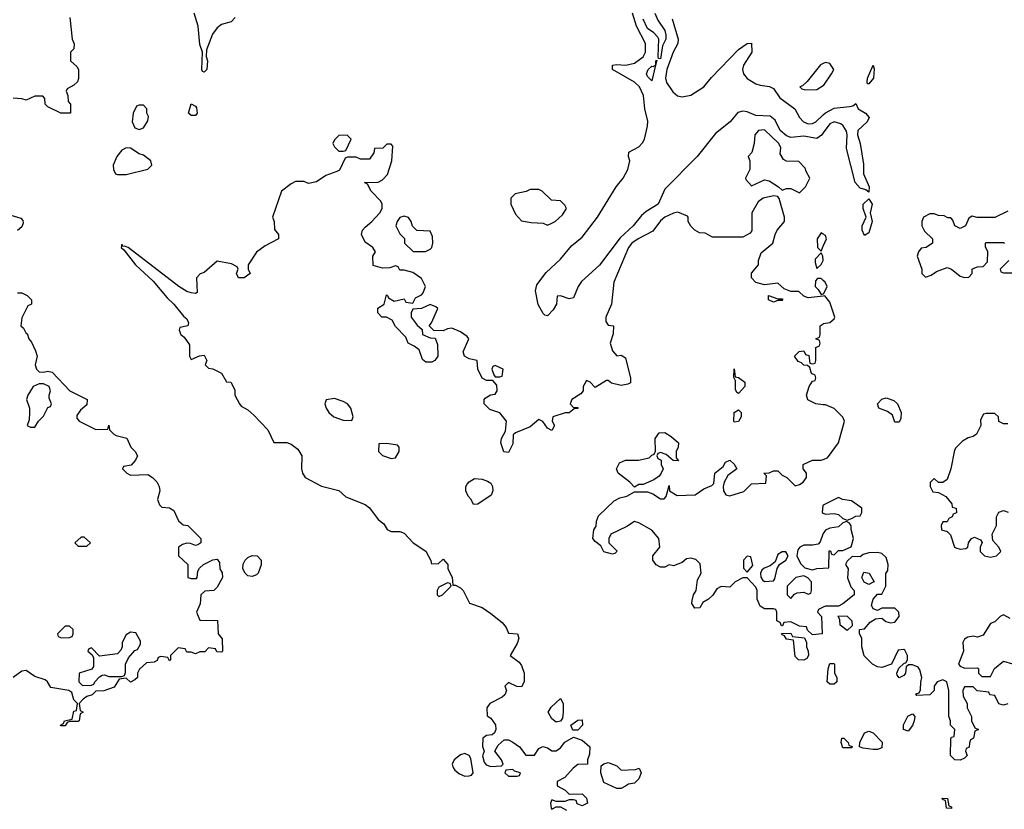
# Model space of a CAD drawing. Header units: inches. Extents: x 2380249 to 2585472, y 382747 to 546448.
# Tile 308 of 626: x 2556300 to 2560833, y 390862 to 394500. Entities that reach past the tile are written whole.
import ezdxf

# ---------------------------------------------------------------- set-up
doc = ezdxf.new("R2010")
doc.units = ezdxf.units.IN
doc.header["$MEASUREMENT"] = 0
doc.layers.add('C5359', color=7, linetype='Continuous')
doc.layers.add('C5369', color=7, linetype='Continuous')

msp = doc.modelspace()

# ---------------------------------------------------------------- linework, layer by layer
at = {"layer": 'C5359', "color": 4}
for points, elevation in [([(2557292, 394510), (2557274, 394490), (2557230, 394478), (2557210, 394462), (2557187.3, 394432.7), (2557159.6, 394360.4), (2557158, 394330), (2557164.7, 394310), (2557162, 394270), (2557150, 394258), (2557142, 394262), (2557138, 394270), (2557142, 394350), (2557130, 394386), (2557121.2, 394470), (2557104, 394530)], 28), ([(2560000, 393978.7), (2559992.2, 393967.8), (2559970, 393953.3), (2559910, 393964), (2559850, 393957.4), (2559830, 393965.4), (2559802, 393990), (2559777.8, 394037.8), (2559755.4, 394055.4), (2559690, 394058.7), (2559650, 394075.6), (2559630, 394079.1), (2559607, 394073), (2559570.6, 394030), (2559504.2, 393975.8), (2559419.1, 393870), (2559270, 393719), (2559239.3, 393650), (2559184.4, 393615.6), (2559162.9, 393597.1), (2559124.9, 393550), (2559065.1, 393494.9), (2558970, 393369.3), (2558886.6, 393293.4), (2558870.7, 393270), (2558850, 393218), (2558830, 393214), (2558790, 393228), (2558774, 393226), (2558770.9, 393189.1), (2558756.8, 393163.2), (2558730, 393135.3), (2558718, 393138), (2558710, 393146), (2558687.7, 393187.7), (2558675.1, 393250), (2558681.5, 393278.5), (2558724.1, 393335.9), (2558790, 393396), (2558841.3, 393458.7), (2558890, 393498), (2558960.7, 393590), (2559046, 393730), (2559078, 393770), (2559099.7, 393810), (2559109.6, 393850), (2559103.7, 393870), (2559104, 393890), (2559150, 393914.4), (2559167.5, 393932.5), (2559176, 393950), (2559191.2, 394010), (2559192.5, 394032.5), (2559178, 394090), (2559172.4, 394150), (2559154, 394190), (2559130, 394212.8), (2559028.8, 394271.1), (2559030, 394290.8), (2559050, 394294), (2559090.5, 394290.5), (2559130, 394299.5), (2559170, 394328.5), (2559181.2, 394350), (2559181, 394390), (2559139.3, 394470), (2559121.7, 394530)], 28), ([(2559224.4, 394530), (2559238, 394498), (2559270, 394450.8), (2559274.4, 394430), (2559275.5, 394410), (2559259.8, 394380.2), (2559250, 394319), (2559241.2, 394321.2), (2559239, 394330), (2559242.7, 394410), (2559238.9, 394418.9), (2559219.4, 394439.4), (2559190, 394459.5), (2559170, 394502)], 24), ([(2556531.3, 394510), (2556541, 394410), (2556551, 394389), (2556550, 394366), (2556534, 394350), (2556534, 394310), (2556563.6, 394283.6), (2556571.2, 394271.1), (2556570.8, 394229.2), (2556566, 394214), (2556550, 394198), (2556518, 394182), (2556514, 394170), (2556522, 394150), (2556523.6, 394123.6), (2556534, 394110), (2556534, 394070), (2556490, 394068.7), (2556430, 394098), (2556418, 394110), (2556416.4, 394136.4), (2556407.3, 394147.3), (2556370, 394148), (2556330, 394129.2), (2556310, 394135.3), (2556270, 394138)], 28), ([(2559303.8, 394503.8), (2559331.5, 394410), (2559330.3, 394390), (2559308, 394350), (2559279.6, 394270), (2559272.9, 394230), (2559278.3, 394210), (2559307.7, 394167.7), (2559329.3, 394149.3), (2559350, 394144.4), (2559390, 394152), (2559449.5, 394190), (2559485.8, 394234.2), (2559610, 394363), (2559650, 394391), (2559670, 394392), (2559670.4, 394350), (2559633, 394290), (2559628, 394270), (2559632.7, 394250), (2559649.1, 394229.1), (2559690, 394204.9), (2559710, 394197.6), (2559752.1, 394192.1), (2559770, 394182.8), (2559799.4, 394139.4), (2559868.6, 394090), (2559890.5, 394050), (2559909, 394029), (2559930, 394019.5), (2559950, 394021.3), (2559966, 394030), (2560000, 394061.2)], 28), ([(2559229.1, 394294.4), (2559228.1, 394290.3)], 24), ([(2559228.1, 394290.3), (2559229.1, 394290.9), (2559229.1, 394294.4)], 24), ([(2560000, 394297.6), (2559987.7, 394292.3), (2559925.2, 394214.8), (2559904.5, 394195.5), (2559892, 394190), (2559901, 394181), (2559916.9, 394176.9), (2559970, 394178), (2560000, 394196.8)], 32), ([(2560000, 393226.4), (2559930, 393218), (2559910, 393226), (2559887.3, 393247.3), (2559850, 393248), (2559820.4, 393260.4), (2559790, 393286), (2559730, 393278), (2559689.3, 393289.3), (2559668.7, 393310), (2559670, 393332), (2559702, 393370), (2559702, 393390), (2559714, 393426), (2559768, 393470), (2559778, 393510), (2559788, 393530), (2559822, 393570), (2559822, 393590), (2559796.4, 393676.4), (2559790, 393686), (2559770, 393688), (2559722.8, 393677.2), (2559699.8, 393660.2), (2559671.3, 393610), (2559671.6, 393528.4), (2559663.6, 393516.4), (2559630, 393498), (2559490, 393498), (2559456.4, 393516.4), (2559430, 393518), (2559408, 393530), (2559390, 393548), (2559378, 393570), (2559378, 393590), (2559374, 393594), (2559330, 393613.2), (2559310, 393609.2), (2559271, 393590), (2559250, 393572.7), (2559214.6, 393525.4), (2559147.3, 393490), (2559119.1, 393470), (2559103.8, 393450), (2559036, 393290), (2559024.7, 393190), (2558998, 393130), (2558998, 393110), (2559010, 393092), (2559034, 393090), (2559032.7, 393052.7), (2559018, 393010), (2559030, 392974), (2559050, 392952), (2559070, 392954), (2559090, 392942), (2559112, 392848), (2559112.7, 392827.3), (2559099.6, 392820.4), (2559070, 392815.3), (2559025.2, 392825.2), (2559010, 392838), (2559002, 392838), (2558950, 392806), (2558926, 392830), (2558910, 392838), (2558894, 392810), (2558894, 392790), (2558883.6, 392776.4), (2558842, 392750), (2558834, 392730), (2558850, 392714), (2558870, 392714), (2558870, 392708), (2558852.7, 392707.3), (2558830, 392688.7), (2558811.6, 392688.4), (2558754, 392670), (2558752, 392650), (2558762, 392630), (2558750, 392608), (2558730, 392618), (2558708.4, 392648.4), (2558690, 392658), (2558650, 392624), (2558583.6, 392596.4), (2558572, 392588), (2558570, 392546), (2558550, 392506), (2558529.1, 392509.1), (2558515.3, 392550), (2558518, 392570), (2558536.4, 392603.6), (2558542, 392650), (2558510, 392688.7), (2558464.7, 392704.7), (2558438, 392730), (2558438, 392750), (2558443.1, 392756.9), (2558468.4, 392771.6), (2558490, 392774), (2558498, 392790), (2558496.4, 392816.4), (2558478, 392838), (2558450, 392838), (2558429.1, 392849.1), (2558408.7, 392890), (2558406, 392930), (2558370, 392938), (2558348, 392950), (2558342, 392970), (2558368, 393030), (2558360.4, 393040.4), (2558330, 393062), (2558290, 393078), (2558270, 393075.3), (2558250, 393066), (2558207.3, 393067.3), (2558186, 393090), (2558196.4, 393103.6), (2558226, 393170), (2558216.4, 393176.4), (2558190, 393188), (2558150, 393168.7), (2558110, 393166), (2558102, 393150), (2558102, 393130), (2558130, 393092), (2558152.7, 393072.7), (2558154, 393050), (2558190, 393034), (2558212.7, 393032.7), (2558223.6, 393003.6), (2558224.7, 392950), (2558210.7, 392929.3), (2558198, 392922), (2558170, 392922), (2558154.6, 392934.6), (2558139, 392979), (2558116.4, 392996.4), (2558088, 393010), (2558078, 393038), (2558030, 393086), (2558015.3, 393115.3), (2557988.7, 393128.7), (2557968, 393130), (2557948.7, 393150), (2557949.1, 393170.9), (2557978, 393190), (2557988.4, 393231.6), (2557994, 393230), (2557998, 393218), (2558023.6, 393203.6), (2558070, 393214), (2558078, 393198), (2558110, 393194), (2558122, 393218), (2558150, 393232), (2558158, 393242), (2558168.7, 393270), (2558150, 393308), (2558110, 393335.3), (2558070, 393346), (2558050, 393346), (2558042, 393362), (2558030, 393366), (2558003.6, 393356.4), (2557970, 393355.3), (2557927.3, 393367.3), (2557926, 393410), (2557938, 393430), (2557926, 393450), (2557890, 393475.3), (2557873.2, 393510), (2557879, 393530), (2557890, 393544.7), (2557922, 393570), (2557958, 393610), (2557968.7, 393630), (2557968.7, 393650), (2557963.1, 393663.1), (2557918, 393710), (2557902, 393742), (2557888, 393750), (2557950, 393752), (2557970, 393762), (2557993.6, 393786.4), (2558013.2, 393850), (2558018, 393918), (2558010, 393926), (2557990, 393926), (2557971.6, 393908.4), (2557934, 393906), (2557930, 393886), (2557910, 393858), (2557870, 393858), (2557850, 393866), (2557810, 393866), (2557798, 393862), (2557772.7, 393807.3), (2557759.6, 393800.4), (2557710, 393782), (2557667.1, 393752.9), (2557630, 393745.2), (2557610, 393754), (2557570, 393754), (2557550, 393744), (2557506, 393710), (2557464.7, 393590), (2557472, 393570), (2557472.7, 393532.7), (2557492, 393510), (2557492, 393490), (2557430, 393458), (2557390.8, 393429.2), (2557352, 393370), (2557352, 393350), (2557362, 393330), (2557334, 393310), (2557308, 393310), (2557298, 393330), (2557306, 393350), (2557302, 393362), (2557274.6, 393374.6), (2557210, 393388), (2557150, 393335.3), (2557131.6, 393328.4), (2557114, 393310), (2557116.9, 393243.1), (2557110, 393238), (2557090, 393241.2), (2557070, 393247.3), (2557033.2, 393270), (2556799, 393450), (2556782.8, 393457.2), (2556775.3, 393455.3), (2556770, 393466), (2556767.3, 393450), (2556779.9, 393439.9), (2556834, 393370), (2556915.1, 393295.1), (2556978.8, 393218.8), (2557010.5, 393190), (2557053.7, 393133.7), (2557070, 393122), (2557076.9, 393103.1), (2557074, 393090), (2557038, 393082), (2557034, 393070), (2557042, 393050), (2557056.9, 393036.9), (2557082, 393002), (2557082, 392950), (2557090, 392934), (2557128.4, 392951.6), (2557150, 392954), (2557162, 392930), (2557154, 392910), (2557170, 392894), (2557190, 392892), (2557230, 392871.3), (2557252, 392832), (2557272, 392830), (2557290, 392794), (2557291.3, 392770), (2557312, 392730), (2557319.6, 392719.6), (2557350, 392702), (2557378, 392678), (2557442, 392610), (2557470, 392552), (2557530, 392551.3), (2557550, 392544.7), (2557581.4, 392521.4), (2557598.8, 392490), (2557598, 392430), (2557602, 392410), (2557614, 392390), (2557690, 392351.3), (2557770, 392330.8), (2557802, 392302), (2557890, 392266.8), (2557910.4, 392250.4), (2557950, 392198), (2557976.9, 392176.9), (2557991.6, 392151.6), (2558010, 392142), (2558050, 392142), (2558070, 392134), (2558112, 392090), (2558170, 392052), (2558194, 392006), (2558194, 391994), (2558227.3, 391992.7), (2558250, 392014), (2558272, 391990), (2558272, 391970), (2558291.2, 391931.1), (2558294, 391894), (2558306, 391894), (2558330, 391882), (2558342, 391870), (2558371.6, 391811.6), (2558430, 391791.3), (2558470, 391764.7), (2558522, 391722), (2558539.8, 391699.8), (2558550, 391674), (2558592, 391670), (2558598, 391650), (2558590, 391626), (2558558, 391570), (2558599.3, 391539.3), (2558610, 391524.7), (2558622, 391490), (2558622, 391450), (2558610, 391426), (2558588.4, 391428.4), (2558550, 391446), (2558534, 391430), (2558542, 391410), (2558534, 391390), (2558522, 391378), (2558464.7, 391350), (2558451.3, 391330), (2558452, 391292), (2558470, 391282), (2558491.3, 391251.3), (2558492, 391230), (2558486, 391214), (2558475.3, 391204.7), (2558450, 391202), (2558432, 391190), (2558431.6, 391151.6), (2558438, 391130), (2558431.3, 391108.7), (2558438.8, 391078.8), (2558447.3, 391067.3), (2558470, 391058.8), (2558518, 391062), (2558526, 391070), (2558518, 391090), (2558488, 391130), (2558503.1, 391156.9), (2558530, 391182), (2558550, 391182), (2558570, 391171.3), (2558602, 391150), (2558630, 391112), (2558650, 391111.3), (2558670, 391112), (2558690, 391142), (2558709, 391151), (2558730, 391144.7), (2558750, 391131.3), (2558770, 391131.3), (2558790, 391144.7), (2558810, 391172), (2558850, 391194), (2558890, 391181), (2558924.7, 391150), (2558923.6, 391116.4), (2558914, 391090), (2558914, 391070), (2558870, 391068.7), (2558847.7, 391052.3), (2558810, 391008), (2558774, 390990), (2558774, 390970), (2558810.9, 390950.9), (2558830, 390932), (2558890, 390934), (2558910, 390914), (2558914, 390890), (2558890, 390878), (2558867.3, 390887.3), (2558862, 390902), (2558850, 390906), (2558830, 390906), (2558810, 390898), (2558770, 390898), (2558750, 390906), (2558744.7, 390890), (2558746.8, 390866.8), (2558750, 390862), (2558770, 390874), (2558790, 390874), (2558818, 390858)], 32), ([(2556243.5, 393603.5), (2556305.4, 393585.4), (2556315.3, 393575.3), (2556316.9, 393563.1), (2556310, 393546), (2556290, 393528)], 28), ([(2560000, 393512), (2559990, 393518), (2559972, 393490), (2559974, 393450), (2559990, 393434), (2560000, 393456.1)], 32), ([(2560000, 393298), (2559990, 393308), (2559972.7, 393307.3), (2559963.6, 393296.4), (2559962, 393270), (2559976.9, 393256.9), (2559990, 393234), (2560000, 393237.3)], 32), ([(2556290, 393242), (2556310, 393242), (2556334, 393230), (2556354, 393210), (2556354, 393190), (2556338, 393182), (2556310, 393126), (2556304.7, 393090), (2556318, 393078), (2556330, 393054), (2556334, 393054), (2556342, 393030), (2556354.4, 393014.4), (2556373.7, 392973.7), (2556381, 392950), (2556371.3, 392910), (2556378, 392890), (2556390, 392878), (2556410, 392876), (2556430, 392881), (2556450, 392876), (2556530.7, 392790.7), (2556610.6, 392750.6), (2556610, 392726), (2556579.6, 392700.4), (2556563.6, 392676.4), (2556563.6, 392663.6), (2556574, 392650), (2556650, 392611.3), (2556706, 392614), (2556710, 392631.3), (2556714, 392610), (2556734, 392590), (2556743.6, 392583.6), (2556792.7, 392572.7), (2556812, 392530), (2556831.2, 392511.1), (2556842, 392490), (2556834, 392470), (2556812.7, 392447.3), (2556778, 392442), (2556774, 392430), (2556794, 392410), (2556810, 392402), (2556890, 392404.7), (2556912, 392390), (2556931.2, 392371.1), (2556942, 392350), (2556944.7, 392330), (2556934.8, 392290), (2556944.5, 392264.5), (2556954.8, 392254.8), (2556990.6, 392250.6), (2557010, 392238), (2557031.3, 392191.3), (2557052.7, 392172.7), (2557074, 392170), (2557134, 392110), (2557134, 392090), (2557119.6, 392080.4), (2557110, 392078), (2557087.3, 392087.3), (2557070, 392088), (2557050, 392082), (2557032, 392070), (2557032, 392030), (2557074, 391990), (2557074, 391930), (2557090, 391924.7), (2557114, 391926), (2557118, 391930), (2557120.4, 391959.6), (2557127.3, 391972.7), (2557146, 391990), (2557190, 392012), (2557210, 392014), (2557219.6, 391999.6), (2557222, 391970), (2557231.6, 391951.6), (2557234, 391930), (2557210, 391886), (2557194, 391870), (2557152.7, 391867.3), (2557134, 391850), (2557131.6, 391808.4), (2557114, 391770), (2557130, 391734), (2557211.6, 391731.6), (2557214, 391670), (2557232.7, 391647.3), (2557234, 391590), (2557230, 391586), (2557207.3, 391587.3), (2557202, 391602), (2557170, 391606), (2557152, 391588), (2557130, 391588), (2557110, 391578), (2557090, 391586), (2557070, 391586), (2557062, 391602), (2557030, 391606), (2556994, 391570), (2556994, 391550), (2556990, 391546), (2556982, 391562), (2556950, 391566), (2556938, 391562), (2556932.7, 391547.3), (2556919.6, 391540.4), (2556883.6, 391536.4), (2556851.6, 391508.4), (2556842, 391490), (2556842, 391470), (2556830, 391458), (2556810, 391448), (2556790, 391466), (2556758, 391462), (2556735.3, 391424.7), (2556687.3, 391407.3), (2556650, 391406), (2556634, 391390), (2556610, 391382), (2556592, 391370), (2556574, 391350), (2556578, 391318), (2556592, 391310), (2556578, 391302), (2556574, 391270), (2556570, 391266), (2556530, 391266), (2556518, 391262), (2556510, 391246), (2556490, 391246), (2556488, 391250), (2556502, 391258), (2556506, 391270), (2556542, 391278), (2556550, 391314), (2556562, 391318), (2556566, 391350), (2556550, 391366), (2556540.4, 391400.4), (2556526, 391410), (2556444, 391424), (2556428, 391450), (2556418, 391458), (2556370, 391473.2), (2556330, 391501.2), (2556310, 391499), (2556270, 391468.7)], 28), ([(2560000, 392726.3), (2559966, 392730), (2559928.7, 392748.7), (2559922, 392770), (2559935.3, 392810), (2559950, 392834), (2559962, 392838), (2559966, 392850), (2559962, 392862), (2559946, 392870), (2559938, 392898), (2559927.3, 392907.3), (2559910, 392908), (2559899, 392919), (2559884.7, 392924.7), (2559868, 392950), (2559888.4, 392971.6), (2559910, 392974), (2559918, 392958), (2559932.7, 392952.7), (2559938, 392918), (2559950, 392914), (2559962, 392918), (2559966, 392930), (2559966, 392990), (2559982, 392998), (2559986, 393010), (2559982, 393022), (2559966, 393030), (2559982, 393038), (2559986, 393050), (2559986, 393090), (2560000, 393099.3)], 32), ([(2560000, 391793), (2559978, 391782), (2559974, 391770), (2559992, 391750), (2559994, 391670), (2559950, 391666), (2559927.3, 391687.3), (2559922, 391702), (2559890, 391706), (2559850, 391726), (2559818, 391722), (2559812.7, 391707.3), (2559807.3, 391707.3), (2559802, 391722), (2559786, 391730), (2559786, 391770), (2559782, 391782), (2559770, 391786), (2559730, 391786), (2559710, 391798), (2559695.3, 391830), (2559695.3, 391870), (2559690, 391886), (2559650, 391928), (2559630, 391928), (2559594, 391910), (2559570, 391886), (2559530, 391888), (2559510, 391878), (2559491.2, 391848.9), (2559472, 391830), (2559445.4, 391814.6), (2559431.3, 391790), (2559409.1, 391789.1), (2559395.3, 391810), (2559396.4, 391823.6), (2559402, 391850), (2559415.3, 391870), (2559420.4, 391919.6), (2559438, 391950), (2559432.5, 391992.5), (2559412.7, 392012.7), (2559390, 392019), (2559370, 392015.3), (2559350, 391999), (2559310, 391984), (2559290, 391988), (2559270, 391978), (2559250, 391978), (2559230, 391988), (2559215.3, 392010), (2559215.3, 392030), (2559248, 392070), (2559242, 392110), (2559210, 392148.7), (2559150, 392182), (2559130, 392188.7), (2559095.3, 392164.7), (2559022, 392130), (2559012, 392110), (2559012, 392090), (2559050.8, 392050.8), (2559039.6, 392040.4), (2559030, 392038), (2558990, 392049), (2558975.3, 392075.3), (2558950, 392095.3), (2558939, 392110), (2558944, 392150), (2558954, 392166), (2558955.3, 392190), (2558965.6, 392214.4), (2559036.5, 392283.5), (2559063.2, 392296.8), (2559095.5, 392304.5), (2559130, 392324.7), (2559190, 392324.7), (2559215.3, 392315.3), (2559250, 392292), (2559267.3, 392292.7), (2559276.4, 392303.6), (2559290, 392354), (2559292, 392330), (2559327.1, 392307.1), (2559410, 392310.5), (2559450, 392339.1), (2559486.3, 392353.7), (2559496.5, 392363.5), (2559501.2, 392410), (2559538.9, 392441.1), (2559550, 392462), (2559570, 392471.3), (2559590, 392452), (2559602, 392430), (2559559.8, 392400.2), (2559542.8, 392370), (2559538.8, 392350), (2559541, 392330), (2559550.9, 392310.9), (2559570, 392306), (2559634.5, 392325.5), (2559670, 392362), (2559735.3, 392364.7), (2559738, 392398), (2559726, 392410), (2559750, 392412), (2559770, 392422), (2559790, 392422), (2559810, 392402), (2559831.3, 392391.3), (2559870, 392352), (2559890, 392358), (2559908, 392370), (2559922, 392390), (2559922, 392410), (2559908, 392430), (2559908, 392450), (2559949.5, 392470.5), (2559990, 392470.8), (2560000, 392474.2)], 32), ([(2560000, 392263), (2559998, 392262), (2559994, 392230), (2560000, 392227)], 32), ([(2560000, 392133), (2559998, 392130), (2559985.4, 392094.6), (2559976, 392084), (2559950, 392079), (2559910, 392079), (2559892, 392070), (2559882, 392058), (2559878, 392030), (2559894.4, 391994.4), (2559914.8, 391974.8), (2559950, 391964.7), (2559970.8, 391970.8), (2560000, 391972.5)], 32)]:
    msp.add_lwpolyline(points, dxfattribs=dict(at, elevation=elevation))
for points, elevation in [([(2559229.1, 394294.4), (2559229.1, 394309.1), (2559230, 394312), (2559234, 394314)], 24), ([(2559228.1, 394290.3), (2559210, 394218), (2559190, 394238), (2559186, 394250), (2559194, 394270), (2559210, 394286), (2559216.4, 394283.6)], 24), ([(2557090, 394058), (2557078, 394070), (2557090, 394112), (2557110, 394102), (2557113.7, 394093.7), (2557118, 394070), (2557110, 394058)], 28), ([(2556870, 394106), (2556850, 394106), (2556838, 394102), (2556822, 394070), (2556818, 394030), (2556830, 394002), (2556850, 393994), (2556870, 394002), (2556890, 394034), (2556893.6, 394053.6), (2556886, 394070), (2556886, 394090)], 32), ([(2559730, 393993.2), (2559702, 393990), (2559684.7, 393970), (2559682, 393930), (2559671.6, 393888.4), (2559654, 393870), (2559662, 393850), (2559662, 393810), (2559642, 393770), (2559643.6, 393763.6), (2559670, 393734), (2559730, 393762), (2559750, 393758), (2559794, 393730), (2559810, 393714), (2559830, 393722), (2559850, 393722), (2559890, 393702), (2559918, 393730), (2559938, 393770), (2559920.4, 393800.4), (2559916.4, 393816.4), (2559887.3, 393847.3), (2559830, 393848), (2559816.4, 393856.4), (2559802, 393882), (2559804, 393910), (2559794.5, 393930)], 32), ([(2557807.3, 393967.3), (2557770, 393966), (2557750, 393946), (2557742, 393930), (2557750, 393914), (2557770, 393894), (2557790, 393894), (2557802, 393898), (2557826, 393950)], 32), ([(2556790, 393909), (2556770, 393899), (2556746.8, 393870), (2556731, 393830), (2556731.3, 393810), (2556742, 393790), (2556750, 393786), (2556790, 393786), (2556890, 393811.3), (2556908.7, 393830), (2556904, 393850), (2556870, 393875.3), (2556850, 393882), (2556810, 393908.7)], 32), ([(2558690, 393718), (2558650, 393718), (2558631.6, 393708.4), (2558582, 393698), (2558562, 393678), (2558562, 393650), (2558583.6, 393603.6), (2558610, 393574), (2558654.6, 393565.4), (2558710, 393562), (2558730, 393554), (2558750, 393562), (2558766, 393570), (2558799, 393601), (2558818, 393630), (2558810, 393646), (2558790, 393666), (2558748.4, 393668.4), (2558706, 393710)], 32), ([(2558070, 393595.3), (2558050, 393588), (2558038, 393570), (2558032, 393550), (2558050, 393514), (2558072, 393492), (2558072, 393470), (2558111.6, 393431.6), (2558168.4, 393431.6), (2558190, 393442), (2558198, 393450), (2558202, 393470), (2558200.4, 393500.4), (2558190, 393526), (2558128.4, 393528.4), (2558108, 393548), (2558102, 393570), (2558090, 393588)], 32), ([(2559990, 393426), (2559962.8, 393397.2), (2559962, 393382), (2559970, 393354), (2559990, 393372), (2559999, 393390), (2559998, 393410)], 32), ([(2559790, 393214), (2559810, 393214), (2559814, 393210), (2559810, 393206), (2559790, 393206), (2559770, 393198), (2559748, 393210), (2559748, 393230)], 32), ([(2558490, 392906), (2558478, 392902), (2558474, 392890), (2558483.6, 392863.6), (2558490, 392854), (2558510, 392854), (2558522, 392858), (2558526, 392890)], 32), ([(2559610, 392778), (2559602, 392782), (2559596.4, 392796.4), (2559596.4, 392836.4), (2559588.4, 392851.6), (2559590, 392891.3), (2559594, 392854), (2559610, 392852), (2559638, 392830), (2559638, 392810)], 32), ([(2556410, 392822), (2556390, 392822), (2556362, 392810), (2556338, 392770), (2556331.3, 392750), (2556344.7, 392710), (2556346, 392690), (2556343.6, 392656.4), (2556334, 392630), (2556350, 392622), (2556370, 392622), (2556386, 392650), (2556410, 392674), (2556430, 392714), (2556442, 392718), (2556446, 392730), (2556436.4, 392756.4), (2556435.3, 392770), (2556442, 392790), (2556435.3, 392810)], 28), ([(2557750, 392754), (2557711.6, 392748.4), (2557704.7, 392730), (2557711, 392710), (2557722.8, 392690), (2557746.8, 392670), (2557790, 392654.8), (2557830, 392654), (2557835.3, 392670), (2557824, 392710), (2557808.7, 392730), (2557790, 392741.2)], 36), ([(2559590, 392646), (2559588, 392650), (2559589.3, 392690.7), (2559610, 392702), (2559622, 392690), (2559622, 392670), (2559610, 392648)], 32), ([(2559332.7, 392467.3), (2559308.4, 392468.4), (2559276.4, 392496.4), (2559250, 392506), (2559238, 392502), (2559234, 392490), (2559238, 392478), (2559254, 392470), (2559254, 392450), (2559262, 392430), (2559254, 392410), (2559243.6, 392396.4), (2559219.8, 392380.2), (2559170, 392358), (2559150, 392358), (2559130, 392346), (2559109.1, 392369.1), (2559055.3, 392410), (2559048, 392430), (2559061.2, 392458.8), (2559089.1, 392470.9), (2559148.8, 392471.1), (2559198, 392482), (2559210, 392494), (2559222, 392498), (2559227.3, 392512.7), (2559226, 392570), (2559244, 392596), (2559270, 392598), (2559299.8, 392579.8), (2559334, 392550), (2559332, 392530), (2559322, 392510), (2559322, 392482)], 32), ([(2557990, 392548), (2557954, 392546), (2557952, 392510), (2557970, 392492), (2558010, 392478), (2558030, 392482), (2558048, 392510), (2558048, 392530), (2558039, 392539)], 36), ([(2558390, 392266), (2558378, 392290), (2558364.7, 392304.7), (2558354, 392330), (2558354, 392350), (2558360.2, 392359.8), (2558370, 392371.3), (2558394.6, 392385.4), (2558430, 392382.8), (2558454, 392374), (2558470, 392364.7), (2558477.3, 392350), (2558479.1, 392330), (2558470.8, 392310), (2558410, 392268)], 32), ([(2556596.4, 392116.4), (2556583.6, 392116.4), (2556554, 392090), (2556570, 392074), (2556610, 392074), (2556626, 392090)], 28), ([(2557370, 391935.3), (2557350, 391938), (2557338, 391950), (2557328, 391970), (2557328.4, 391991.6), (2557338, 392010), (2557350, 392022), (2557370, 392032), (2557394, 392030), (2557411.3, 392010), (2557411.2, 391988.9), (2557398, 391950), (2557390, 391942)], 28), ([(2559650, 392028), (2559632, 392010), (2559632.7, 391972.7), (2559650, 391954), (2559675.3, 391984.7), (2559666, 392026)], 32), ([(2559810, 392048.7), (2559790, 392035.3), (2559778, 392002), (2559756, 391984), (2559727.1, 391972.9), (2559716.9, 391963.1), (2559711.3, 391950), (2559711.6, 391931.6), (2559719.6, 391919.6), (2559730, 391912), (2559770, 391914), (2559776.4, 391923.6), (2559788, 391972), (2559798, 391990), (2559828, 392010), (2559838, 392030), (2559828, 392048)], 32), ([(2559910, 391938), (2559874, 391930), (2559834, 391890), (2559834, 391850), (2559850, 391834), (2559867.3, 391852.7), (2559880.4, 391859.6), (2559910, 391862), (2559930, 391854), (2559942, 391858), (2559946, 391870), (2559946, 391910), (2559928.4, 391928.4)], 32), ([(2558270, 391906), (2558230, 391886), (2558222, 391870), (2558222, 391850), (2558230, 391842), (2558246, 391850), (2558286, 391890), (2558282, 391902)], 32), ([(2556530, 391706), (2556510, 391706), (2556474, 391670), (2556478, 391658), (2556492.7, 391652.7), (2556530, 391654), (2556542, 391658), (2556546, 391670), (2556546, 391690)], 28), ([(2556810, 391678), (2556790, 391666), (2556772, 391630), (2556772, 391610), (2556765.4, 391594.6), (2556750, 391578), (2556668, 391568), (2556630, 391606), (2556618, 391602), (2556614, 391590), (2556634, 391574), (2556639.6, 391559.6), (2556639.6, 391520.4), (2556632, 391508), (2556574, 391490), (2556572, 391450), (2556590, 391432), (2556630, 391434), (2556642, 391438), (2556646, 391450), (2556667.3, 391472.7), (2556680.4, 391479.6), (2556690, 391482), (2556710, 391474), (2556770, 391474), (2556782, 391478), (2556787.3, 391492.7), (2556788, 391530), (2556800.4, 391559.6), (2556830, 391594), (2556842, 391598), (2556856.4, 391623.6), (2556856.4, 391636.4), (2556834.6, 391674.6)], 28), ([(2559910, 391549), (2559886, 391550), (2559870, 391566), (2559862, 391642), (2559830, 391646), (2559822, 391662), (2559810, 391666), (2559807.3, 391672.7), (2559850, 391674), (2559858, 391658), (2559912.7, 391652.7), (2559922, 391630), (2559922, 391610), (2559931, 391591), (2559931.3, 391570), (2559923.6, 391556.4)], 32), ([(2558770, 391264), (2558750, 391279), (2558733.2, 391310), (2558746.8, 391333.2), (2558790, 391372), (2558802, 391350), (2558802.8, 391310), (2558798.8, 391281.2), (2558790, 391268)], 32), ([(2558870, 391226), (2558847.3, 391227.3), (2558838, 391250), (2558870, 391272), (2558890, 391274), (2558892, 391250)], 32), ([(2558350, 391119), (2558330, 391113.2), (2558301, 391090), (2558291, 391070), (2558295.3, 391055.3), (2558302.8, 391042.8), (2558324.9, 391024.9), (2558350, 391014.8), (2558370, 391016), (2558380.4, 391019.6), (2558388.7, 391030), (2558376.5, 391096.5), (2558369.2, 391109.2)], 32), ([(2559070, 391042), (2559135.3, 391044.7), (2559152, 391052), (2559162, 391030), (2559150, 391002), (2559130, 390982), (2559102.8, 390977.2), (2559090, 390968.7), (2559070, 390958), (2559050, 390958), (2558990, 390986), (2558975.3, 391030), (2558978, 391062), (2558990, 391072), (2559010, 391078), (2559050, 391062)], 32), ([(2558570, 391046), (2558538, 391042), (2558534, 391030), (2558550, 391014), (2558590, 391014), (2558602, 391018), (2558606, 391030), (2558578, 391038)], 32)]:
    msp.add_lwpolyline(points, close=True, dxfattribs=dict(at, elevation=elevation))
at = {"layer": 'C5369', "color": 4}
for points, elevation in [([(2560000, 394196.8), (2560002, 394198), (2560038, 394250), (2560048, 394270), (2560030, 394298), (2560010, 394302), (2560000, 394297.6)], 32), ([(2560000, 394061.2), (2560009.8, 394070.2), (2560050, 394092.4), (2560120.2, 394099.8), (2560136.5, 394103.5), (2560150, 394114), (2560161, 394090), (2560194, 394070), (2560210.8, 394050), (2560202, 394030), (2560159.1, 393990), (2560158, 393970), (2560170.4, 393929.6), (2560185.4, 393834.6), (2560184.7, 393790), (2560210.7, 393730), (2560210, 393706), (2560196.4, 393716.4), (2560170, 393724), (2560146.6, 393750), (2560106.2, 393906.2), (2560109.6, 393970), (2560106.5, 393986.5), (2560091.2, 394011.1), (2560080.1, 394020.1), (2560050, 394029.6), (2560030, 394020.7), (2560000, 393978.7)], 28), ([(2560850, 393618), (2560790, 393588), (2560708, 393588), (2560685.4, 393594.6), (2560670, 393586), (2560654, 393550), (2560630, 393538), (2560606, 393550), (2560596.4, 393576.4), (2560587.3, 393587.3), (2560572.7, 393587.3), (2560556.4, 393596.4), (2560530, 393598), (2560510, 393606), (2560490, 393606), (2560462, 393590), (2560454, 393570), (2560454, 393550), (2560465.4, 393525.4), (2560502, 393490), (2560502, 393470), (2560474, 393450), (2560450, 393448), (2560438, 393430), (2560432, 393410), (2560454, 393350), (2560454, 393330), (2560470, 393314), (2560496.4, 393323.6), (2560520.4, 393339.6), (2560570, 393358), (2560590.9, 393350.9), (2560630, 393318), (2560650, 393312), (2560670, 393314), (2560686, 393330), (2560686, 393350), (2560690, 393354), (2560710, 393362), (2560736.4, 393363.6), (2560756.4, 393383.6), (2560758, 393430), (2560747.3, 393452.7), (2560746, 393470), (2560750, 393474), (2560830, 393474), (2560834, 393470)], 32), ([(2560000, 393456.1), (2560015.3, 393490), (2560010, 393506), (2560000, 393512)], 32), ([(2560854, 393390), (2560814, 393350), (2560818, 393338), (2560830, 393334), (2560910, 393334)], 32), ([(2560000, 393237.3), (2560002, 393238), (2560018, 393270), (2560008, 393290), (2560000, 393298)], 32), ([(2560000, 393099.3), (2560000.4, 393099.6), (2560030, 393104.7), (2560050, 393122), (2560052.7, 393130), (2560030, 393198), (2560007.3, 393227.3), (2560000, 393226.4)], 32), ([(2560000, 392474.2), (2560019.3, 392480.7), (2560069.2, 392550), (2560097.2, 392650), (2560090, 392668), (2560049.4, 392709.4), (2560010, 392725.2), (2560000, 392726.3)], 32), ([(2560850, 392638), (2560830, 392638), (2560808.8, 392648.9), (2560806, 392670), (2560790, 392686), (2560750, 392686), (2560738, 392682), (2560723.6, 392656.4), (2560724.7, 392630), (2560704.7, 392590), (2560690, 392579), (2560667.1, 392572.9), (2560641.4, 392558.6), (2560610, 392528), (2560604, 392516), (2560586.8, 392430), (2560570, 392382), (2560550, 392368), (2560530, 392368), (2560510, 392386), (2560492, 392368), (2560491.3, 392350), (2560504, 392324), (2560530, 392321), (2560563.5, 392303.5), (2560592, 392270), (2560594, 392254), (2560612, 392250), (2560612.7, 392227.3), (2560598, 392222), (2560594, 392210), (2560578, 392202), (2560570, 392186), (2560550, 392186), (2560542, 392170), (2560544.7, 392150), (2560570, 392142), (2560586, 392126), (2560604.7, 392070), (2560610, 392066.8), (2560630, 392061), (2560656.4, 392063.6), (2560666, 392070), (2560668, 392090), (2560682, 392110), (2560696, 392116), (2560723.6, 392103.6), (2560731.6, 392091.6), (2560722, 392070), (2560722, 392050), (2560742, 392030), (2560770, 392024), (2560798, 392030), (2560818, 392050), (2560808.7, 392070), (2560780.4, 392100.4), (2560778, 392130), (2560798, 392170), (2560798, 392210), (2560808.8, 392231.1), (2560830, 392238), (2560851.6, 392231.6)], 32), ([(2560000, 392227), (2560010, 392222), (2560050, 392224.7), (2560070, 392221), (2560090, 392202), (2560110, 392194), (2560130, 392202), (2560150, 392212), (2560170, 392214), (2560178, 392230), (2560178, 392250), (2560130, 392284), (2560088.8, 392288.9), (2560070, 392298), (2560000, 392263)], 32), ([(2560000, 391972.5), (2560026, 391974), (2560027.3, 392052.7), (2560032.7, 392052.7), (2560038, 392038), (2560050, 392034), (2560070, 392054), (2560090, 392054), (2560128.4, 392071.6), (2560139, 392110), (2560128.7, 392151.3), (2560128.7, 392168.7), (2560120.4, 392180.4), (2560107.3, 392187.3), (2560090, 392182), (2560070, 392164), (2560030, 392158), (2560010, 392148), (2560000, 392133)], 32), ([(2560850, 391348.7), (2560830, 391342), (2560808.7, 391348.7), (2560790, 391386), (2560766, 391390), (2560762, 391402), (2560708.4, 391408.4), (2560690, 391426), (2560650, 391426), (2560642, 391410), (2560643.6, 391383.6), (2560662, 391350), (2560662, 391330), (2560682, 391290), (2560682, 391270), (2560698, 391238), (2560714, 391230), (2560698, 391222), (2560692, 391190), (2560678, 391182), (2560672.7, 391167.3), (2560671.6, 391148.4), (2560658, 391142), (2560654, 391130), (2560662, 391110), (2560650, 391098), (2560630, 391089.2), (2560606, 391090), (2560586, 391110), (2560587.3, 391187.3), (2560590, 391194), (2560602, 391198), (2560606, 391230), (2560586, 391250), (2560586, 391270), (2560578, 391290), (2560578, 391410), (2560568, 391450), (2560550, 391459), (2560524.7, 391450), (2560511, 391430), (2560510.7, 391409.3), (2560490.6, 391389.4), (2560430, 391386), (2560426, 391394), (2560442, 391398), (2560447.3, 391412.7), (2560448.4, 391448.4), (2560454, 391470), (2560444.7, 391504.7), (2560436.5, 391516.5), (2560410, 391528), (2560392.7, 391527.3), (2560382, 391518), (2560378, 391490), (2560370, 391478), (2560350, 391468), (2560340.4, 391480.4), (2560338, 391490), (2560347.3, 391512.7), (2560370, 391534), (2560382, 391538), (2560387.3, 391552.7), (2560388, 391570), (2560374.6, 391594.6), (2560370, 391598), (2560345.4, 391594.6), (2560314, 391530), (2560270, 391515.3), (2560250, 391518), (2560226, 391530), (2560188.4, 391568.4), (2560178, 391610), (2560178, 391650), (2560166, 391670), (2560166, 391690), (2560190, 391694), (2560215.3, 391724.7), (2560240.4, 391739.6), (2560270, 391742), (2560287.1, 391727.1), (2560310, 391721), (2560330, 391724.7), (2560348.7, 391750), (2560348, 391770), (2560330, 391788), (2560270, 391788), (2560250, 391778), (2560230, 391786), (2560222, 391802), (2560229.1, 391830.9), (2560250, 391854), (2560270, 391854), (2560288, 391890), (2560288, 391948), (2560297.2, 391962.8), (2560299.3, 391990), (2560290, 392022), (2560270, 392041.2), (2560250, 392045.2), (2560210, 392044), (2560183.5, 392036.5), (2560170, 392026), (2560132.7, 392027.3), (2560110, 392006), (2560102, 391990), (2560114, 391970), (2560111.6, 391928.4), (2560127.1, 391887.1), (2560142, 391870), (2560142, 391850), (2560090, 391808), (2560070, 391798), (2560010, 391798), (2560000, 391793)], 32), ([(2560860.4, 391740.4), (2560830, 391758), (2560814, 391750), (2560790, 391726), (2560770, 391718), (2560735.3, 391664.7), (2560710, 391655.3), (2560690, 391659), (2560665.4, 391654.6), (2560650, 391646), (2560642, 391630), (2560644.7, 391590), (2560622, 391530), (2560630, 391522), (2560650, 391512), (2560710, 391514), (2560714, 391510), (2560714, 391490), (2560730, 391474), (2560770, 391474), (2560788.8, 391511.1), (2560830, 391544.7), (2560871.6, 391531.6)], 32)]:
    msp.add_lwpolyline(points, dxfattribs=dict(at, elevation=elevation))
for points, elevation in [([(2560204, 394204), (2560202, 394210), (2560202.7, 394230), (2560230, 394291), (2560234, 394274), (2560230.5, 394230), (2560210, 394204)], 28), ([(2560190, 393506), (2560179, 393530), (2560179, 393550), (2560198, 393590), (2560184, 393630), (2560184, 393650), (2560210, 393674), (2560224.7, 393650), (2560216, 393610), (2560224.7, 393570), (2560210, 393518)], 28), ([(2560330, 392646), (2560318, 392678), (2560295.5, 392695.5), (2560255.3, 392710), (2560249, 392730), (2560270, 392751.3), (2560290, 392758), (2560325.4, 392745.4), (2560342, 392730), (2560358, 392690), (2560356.9, 392663.1), (2560350, 392646)], 28), ([(2560210, 391898), (2560188.7, 391908.7), (2560178, 391930), (2560186, 391954), (2560211.3, 391950), (2560234, 391910), (2560230, 391908)], 32), ([(2560110, 391686), (2560078, 391710), (2560076.4, 391736.4), (2560068, 391750), (2560070, 391754), (2560110, 391752), (2560132, 391730), (2560132.7, 391707.3)], 32), ([(2560030, 391438), (2560018, 391450), (2560022, 391510), (2560030, 391534), (2560050, 391534), (2560052, 391530), (2560052, 391490), (2560062, 391470), (2560062, 391450), (2560050, 391438)], 32), ([(2560390, 391222), (2560369.1, 391229.1), (2560368.8, 391251.1), (2560388.8, 391291.1), (2560410, 391302), (2560422, 391290), (2560418, 391270), (2560410, 391248)], 32), ([(2560230, 391138), (2560183.1, 391143.1), (2560166, 391150), (2560168, 391170), (2560190, 391214), (2560210, 391222), (2560230, 391214), (2560271.6, 391171.6), (2560270, 391146), (2560250, 391138)], 32), ([(2560090, 391146), (2560082, 391170), (2560086, 391190), (2560094, 391190), (2560114, 391170), (2560118, 391158), (2560134, 391150), (2560130, 391146)], 32), ([(2560590, 390866), (2560567.3, 390867.3), (2560562, 390902), (2560550, 390906), (2560547.3, 390912.7), (2560571.2, 390911.1), (2560578, 390878), (2560590, 390874)], 32)]:
    msp.add_lwpolyline(points, close=True, dxfattribs=dict(at, elevation=elevation))

doc.saveas('drawing.dxf')
